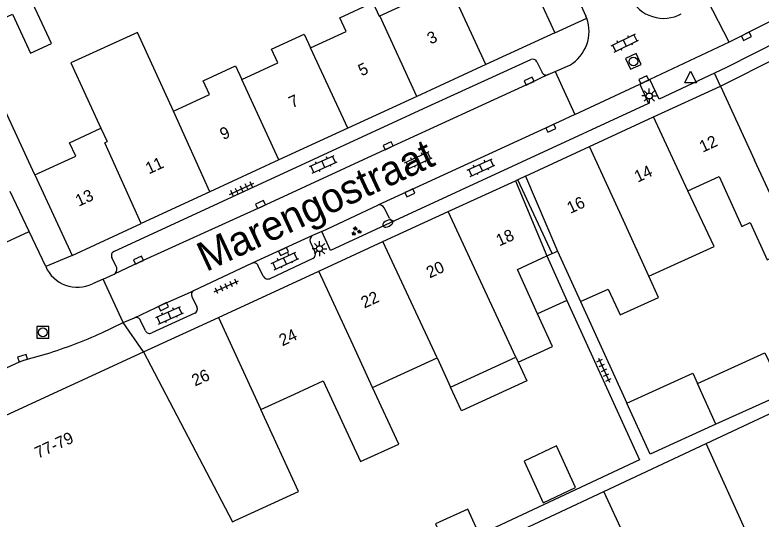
# Model space of a CAD drawing. Extents: x 132998 to 136004, y 396998 to 398512.
# Drawn here: x 133435.1 to 133498.3, y 398328.8 to 398371.5 of the extents above; entities that cross this region are included whole.
import ezdxf

# ---------------------------------------------------------------- set-up
doc = ezdxf.new("R2010")
doc.units = 0
for name, color, linetype in [('gg-afsc-erfafscheiding', 7, 'Continuous'), ('gg-afsc-muur', 7, 'Continuous'), ('gg-anno-huisnummerreeks BGT', 7, 'Continuous'), ('gg-anno-openbare ruimte label', 7, 'Continuous'), ('gg-bbg-gedigitaliseerde bebouwing', 7, 'Continuous'), ('gg-bbg-gedigitaliseerde bebouwing onder overbouw', 7, 'Continuous'), ('gg-bbg-gedigitaliseerde bijgebouw', 7, 'Continuous'), ('gg-bbg-gedigitaliseerde overbouw', 7, 'Continuous'), ('gg-bbg-hoofdgebouw', 7, 'Continuous'), ('gg-bbg-luifel en loopbrug', 7, 'Continuous'), ('gg-bbg-pand overbouw', 7, 'Continuous'), ('gg-bbg-tussenscheiding', 7, 'Continuous'), ('gg-bbg-tussenscheiding niveau 01', 7, 'Continuous'), ('gg-knt-verharding', 7, 'Continuous'), ('gt-grn-weggrens', 7, 'Continuous'), ('gt-symb-brandkraan', 7, 'Continuous'), ('gt-symb-groenvak', 7, 'Continuous'), ('gt-symb-klinker verharding', 7, 'Continuous'), ('gt-symb-kolk', 7, 'Continuous'), ('gt-symb-lichtmast', 7, 'Continuous'), ('gt-symb-rioolschacht', 7, 'Continuous'), ('gt-symb-tegel verharding', 7, 'Continuous'), ('gt-symb-waterafsluiter', 7, 'Continuous')]:
    doc.layers.add(name, color=color, linetype=linetype)

# ---------------------------------------------------------------- blocks, each defined once
blk = doc.blocks.new('gt0-KOLK')
at = {"layer": 'gt-symb-kolk'}
blk.add_lwpolyline([(0, 0), (0.375, 0), (0.375, 0.4), (-0.375, 0.4), (-0.375, 0), (0, 0)], dxfattribs=at)
blk = doc.blocks.new('gt0-KL1')
at = {"layer": 'gt-symb-klinker verharding'}
for p, q in [((-1.15, 0.3), (1.15, 0.3)), ((-1, -0.3), (-1, 0.3)), ((-0.5, 0.3), (-0.5, 0.45)), ((0, -0.3), (0, 0.3)), ((0.5, 0.3), (0.5, 0.45)), ((1, -0.3), (1, 0.3)), ((-1.15, -0.3), (1.15, -0.3)), ((-0.5, -0.45), (-0.5, -0.3)), ((0.5, -0.45), (0.5, -0.3))]:
    blk.add_line(p, q, dxfattribs=at)
blk = doc.blocks.new('gt0-RS')
at = {"layer": 'gt-symb-rioolschacht'}
blk.add_lwpolyline([(-0.5, -0.5), (0.5, -0.5), (0.5, 0.5), (-0.5, 0.5)], close=True, dxfattribs=at)
blk.add_circle((0, 0), 0.375, dxfattribs=at)
blk = doc.blocks.new('gt0-LMAST')
at = {"layer": 'gt-symb-lichtmast'}
for p, q in [((-0.182, 0.173), (-0.447, 0.438)), ((-0.005, 0.246), (-0.005, 0.621)), ((0.172, 0.173), (0.437, 0.438)), ((-0.255, -0.004), (-0.63, -0.004)), ((-0.182, -0.181), (-0.447, -0.446)), ((-0.005, -0.254), (-0.005, -0.629)), ((0.437, -0.446), (0.172, -0.181)), ((0.245, -0.004), (0.62, -0.004))]:
    blk.add_line(p, q, dxfattribs=at)
blk.add_circle((-0.005, -0.004), 0.25, dxfattribs=at)
blk = doc.blocks.new('gt0-WAFSL')
at = {"layer": 'gt-symb-waterafsluiter'}
for p, q in [((-0.5, -0.333), (0, 0.667)), ((0, 0.667), (0.5, -0.333)), ((0.5, -0.333), (-0.5, -0.333))]:
    blk.add_line(p, q, dxfattribs=at)
blk = doc.blocks.new('gt0-TEG1')
at = {"layer": 'gt-symb-tegel verharding'}
for p, q in [((-1.125, 0), (1.125, 0)), ((-0.9, -0.25), (-0.9, 0.25)), ((-0.45, -0.25), (-0.45, 0.25)), ((0, -0.25), (0, 0.25)), ((0.45, -0.25), (0.45, 0.25)), ((0.9, -0.25), (0.9, 0.25))]:
    blk.add_line(p, q, dxfattribs=at)
blk = doc.blocks.new('gt0-GRVAK')
at = {"layer": 'gt-symb-groenvak'}
for p, q in [((-0.11, 0.189), (-0.228, 0.24)), ((-0.182, 0.153), (0.088, 0.153)), ((-0.091, 0.211), (-0.156, 0.322)), ((-0.047, 0.214), (-0.047, 0.393)), ((-0.004, 0.211), (0.061, 0.322)), ((0.015, 0.189), (0.133, 0.24)), ((0.262, -0.052), (0.197, 0.059)), ((0.305, -0.049), (0.305, 0.13)), ((0.349, -0.052), (0.414, 0.059)), ((-0.245, -0.228), (-0.363, -0.177)), ((-0.318, -0.264), (-0.047, -0.264)), ((-0.226, -0.206), (-0.291, -0.095)), ((-0.183, -0.203), (-0.183, -0.024)), ((-0.139, -0.206), (-0.074, -0.095)), ((-0.12, -0.228), (-0.002, -0.177)), ((0.243, -0.074), (0.125, -0.023)), ((0.17, -0.11), (0.441, -0.11)), ((0.368, -0.074), (0.486, -0.023))]:
    blk.add_line(p, q, dxfattribs=at)
blk = doc.blocks.new('gt0-BR')
at = {"layer": 'gt-symb-brandkraan'}
for centre, radius, start, end in [((-0.244, 0), 0.206, 107.56694, 252.43307), ((0.599, -2.664), 3, 106.89205, 107.56694), ((0, -0.691), 0.938, 73.10799, 106.89205), ((-0.599, -2.664), 3, 72.43309, 73.10799), ((0.244, 0), 0.206, 287.56695, 72.43309), ((0.599, 2.664), 3, 252.43307, 253.10797), ((0, 0.691), 0.938, 253.10797, 286.89206), ((-0.599, 2.664), 3, 286.89206, 287.56695)]:
    blk.add_arc(centre, radius, start, end, dxfattribs=at)

msp = doc.modelspace()

# ---------------------------------------------------------------- linework, layer by layer
at = {"layer": 'gg-afsc-erfafscheiding'}
msp.add_line((133483.005, 398347.249), (133486.925, 398338.638), dxfattribs=at)
msp.add_lwpolyline([(133481.86, 398347.351), (133488.012, 398333.836), (133474.461, 398327.481)], dxfattribs=at)
at = {"layer": 'gg-afsc-muur'}
msp.add_line((133436.8, 398357.98), (133431.276, 398369.924), dxfattribs=at)
at = {"layer": 'gg-bbg-gedigitaliseerde bebouwing'}
for p, q in [((133442.395, 398361.953), (133442.924, 398360.806)), ((133492.094, 398356.628), (133494.741, 398357.846)), ((133481.053, 398351.537), (133483.005, 398347.249)), ((133483.005, 398347.249), (133485.355, 398348.318)), ((133465.406, 398339.962), (133470.855, 398342.474)), ((133470.855, 398342.474), (133471.989, 398340.01)), ((133471.989, 398340.01), (133477.528, 398342.532)), ((133477.528, 398342.532), (133477.723, 398342.116)), ((133455.934, 398338.109), (133458.776, 398339.403)), ((133459.13, 398331.165), (133455.934, 398338.109)), ((133453.766, 398328.686), (133459.13, 398331.165))]:
    msp.add_line(p, q, dxfattribs=at)
for points in [[(133466.007, 398371.455), (133468.921, 398372.804), (133468.382, 398373.969), (133471.234, 398375.289), (133471.775, 398374.116), (133471.847, 398374.149)], [(133460.152, 398368.753), (133463.161, 398370.146), (133462.621, 398371.312), (133465.422, 398372.609), (133465.964, 398371.435), (133466.007, 398371.455)], [(133448.53, 398363.391), (133445.498, 398370.051), (133439.844, 398367.484), (133442.395, 398361.953)], [(133454.341, 398366.073), (133457.383, 398367.479), (133456.843, 398368.646), (133459.611, 398369.927), (133460.152, 398368.753)], [(133448.53, 398363.391), (133451.581, 398364.799), (133451.041, 398365.968), (133453.801, 398367.243), (133454.341, 398366.073)], [(133494.741, 398357.846), (133496.663, 398353.621), (133497.384, 398353.949), (133498.824, 398350.785), (133501.159, 398351.848)], [(133488.798, 398349.394), (133494.334, 398351.915), (133492.094, 398356.628)], [(133479.378, 398346.221), (133477.668, 398349.977), (133480.145, 398351.119)], [(133485.355, 398348.318), (133486.357, 398346.117), (133489.61, 398347.598), (133488.798, 398349.394)], [(133477.723, 398342.116), (133480.642, 398343.445), (133479.378, 398346.221)], [(133458.776, 398339.403), (133461.222, 398340.531), (133464.376, 398333.689), (133467.61, 398335.18), (133465.406, 398339.962)]]:
    msp.add_lwpolyline(points, dxfattribs=at)
at = {"layer": 'gg-bbg-gedigitaliseerde bebouwing onder overbouw'}
for p, q in [((133478.344, 398357.869), (133481.053, 398351.537)), ((133477.499, 398357.486), (133480.145, 398351.119))]:
    msp.add_line(p, q, dxfattribs=at)
at = {"layer": 'gg-bbg-gedigitaliseerde bijgebouw'}
for p, q in [((133494.466, 398336.852), (133492.901, 398340.316)), ((133500.244, 398339.482), (133494.466, 398336.852)), ((133493.634, 398335.225), (133499.021, 398337.751)), ((133484.972, 398331.163), (133493.634, 398335.225)), ((133475.8, 398326.862), (133484.972, 398331.163))]:
    msp.add_line(p, q, dxfattribs=at)
for points in [[(133431.276, 398369.924), (133434.902, 398371.597), (133436.42, 398368.308), (133438.197, 398369.127), (133435.622, 398374.71)], [(133492.901, 398340.316), (133498.611, 398342.916), (133500.244, 398339.482)], [(133479.848, 398330.205), (133482.581, 398331.489), (133480.977, 398335.015), (133478.245, 398333.726), (133479.848, 398330.205)], [(133474.461, 398327.481), (133473.457, 398329.661), (133470.732, 398328.405), (133471.737, 398326.226)]]:
    msp.add_lwpolyline(points, dxfattribs=at)
at = {"layer": 'gg-bbg-gedigitaliseerde overbouw'}
for p, q in [((133480.593, 398351.325), (133481.053, 398351.537)), ((133480.145, 398351.119), (133480.593, 398351.325))]:
    msp.add_line(p, q, dxfattribs=at)
at = {"layer": 'gg-bbg-hoofdgebouw'}
for p, q in [((133477.14, 398378.01), (133480.83, 398370.03)), ((133480.83, 398370.03), (133474.99, 398367.336)), ((133494.85, 398365.51), (133500.878, 398368.552)), ((133474.99, 398367.336), (133469.15, 398364.642)), ((133489.199, 398362.905), (133494.85, 398365.51)), ((133469.15, 398364.642), (133463.31, 398361.947)), ((133483.767, 398360.401), (133489.199, 398362.905)), ((133463.31, 398361.947), (133457.47, 398359.253)), ((133478.344, 398357.869), (133483.767, 398360.401)), ((133457.47, 398359.253), (133451.631, 398356.559)), ((133436.8, 398357.98), (133439.95, 398351.17)), ((133471.79, 398354.88), (133477.499, 398357.486)), ((133451.631, 398356.559), (133445.791, 398353.865)), ((133466.279, 398352.339), (133471.79, 398354.88)), ((133439.95, 398351.17), (133445.791, 398353.865)), ((133460.853, 398349.838), (133466.279, 398352.339)), ((133452.341, 398345.914), (133460.853, 398349.838)), ((133445.993, 398342.988), (133452.341, 398345.914)), ((133427.628, 398334.522), (133445.993, 398342.988))]:
    msp.add_line(p, q, dxfattribs=at)
msp.add_lwpolyline([(133436.8, 398357.98), (133440.26, 398359.57), (133439.723, 398360.714), (133442.395, 398361.953)], dxfattribs=at)
at = {"layer": 'gg-bbg-luifel en loopbrug'}
for p, q in [((133480.145, 398351.119), (133481.86, 398347.351)), ((133481.86, 398347.351), (133479.378, 398346.221))]:
    msp.add_line(p, q, dxfattribs=at)
for points in [[(133477.723, 398342.116), (133478.459, 398340.545), (133472.918, 398337.994), (133471.989, 398340.01)], [(133486.925, 398338.638), (133492.51, 398341.18), (133492.901, 398340.316)], [(133494.466, 398336.852), (133488.893, 398334.315), (133486.925, 398338.638)]]:
    msp.add_lwpolyline(points, dxfattribs=at)
at = {"layer": 'gg-bbg-pand overbouw'}
for p, q in [((133478.344, 398357.869), (133477.708, 398357.581)), ((133477.708, 398357.581), (133477.499, 398357.486))]:
    msp.add_line(p, q, dxfattribs=at)
at = {"layer": 'gg-bbg-tussenscheiding'}
for p, q in [((133474.99, 398367.336), (133471.847, 398374.149)), ((133469.15, 398364.642), (133466.007, 398371.455)), ((133463.31, 398361.947), (133460.152, 398368.753)), ((133457.47, 398359.253), (133454.341, 398366.073)), ((133494.85, 398365.51), (133497.744, 398359.233)), ((133451.631, 398356.559), (133448.53, 398363.391)), ((133492.094, 398356.628), (133489.199, 398362.905)), ((133486.661, 398354.123), (133483.767, 398360.401)), ((133501.159, 398351.848), (133497.744, 398359.233)), ((133477.528, 398342.532), (133471.79, 398354.88)), ((133488.798, 398349.394), (133486.661, 398354.123)), ((133470.855, 398342.474), (133466.279, 398352.339)), ((133463.747, 398343.559), (133460.853, 398349.838)), ((133452.341, 398345.914), (133455.934, 398338.109)), ((133465.406, 398339.962), (133463.747, 398343.559)), ((133497.525, 398326.678), (133493.634, 398335.225)), ((133488.158, 398324.322), (133484.972, 398331.163))]:
    msp.add_line(p, q, dxfattribs=at)
for points in [[(133445.791, 398353.865), (133442.719, 398360.711), (133442.924, 398360.806)], [(133445.993, 398342.988), (133453.535, 398328.579), (133453.766, 398328.686)]]:
    msp.add_lwpolyline(points, dxfattribs=at)
at = {"layer": 'gg-bbg-tussenscheiding niveau 01'}
msp.add_line((133480.593, 398351.325), (133477.708, 398357.581), dxfattribs=at)
at = {"layer": 'gg-knt-verharding'}
for p, q in [((133483.032, 398372.37), (133483.466, 398371.434)), ((133495.608, 398369.226), (133493.768, 398372.829)), ((133495.608, 398369.226), (133488.89, 398366.071)), ((133479.313, 398367.584), (133479.723, 398366.723)), ((133480.281, 398366.485), (133480.855, 398366.742)), ((133480.855, 398366.742), (133482.1, 398367.3)), ((133480.855, 398366.742), (133482.53, 398363.105)), ((133488.89, 398366.071), (133488.023, 398365.664)), ((133482.53, 398363.105), (133488.023, 398365.664)), ((133436.314, 398353.189), (133434.712, 398356.568)), ((133461.098, 398353.204), (133465.84, 398355.421)), ((133466.819, 398354.316), (133466.38, 398355.187)), ((133431.707, 398351.069), (133436.314, 398353.189)), ((133437.72, 398350.222), (133436.314, 398353.189)), ((133460.313, 398352.842), (133455.198, 398350.497)), ((133461.098, 398353.204), (133460.313, 398352.842)), ((133460.115, 398352.308), (133460.508, 398351.454)), ((133443.728, 398350.116), (133443.326, 398350.992)), ((133460.351, 398350.904), (133456.698, 398349.194)), ((133455.198, 398350.497), (133450.237, 398348.164)), ((133456.142, 398349.414), (133455.714, 398350.291)), ((133442.594, 398349.153), (133441.688, 398348.745)), ((133442.594, 398349.153), (133443.511, 398349.568)), ((133444.272, 398345.478), (133442.594, 398349.153)), ((133450.106, 398347.68), (133450.521, 398346.797)), ((133444.272, 398345.478), (133445.226, 398345.865)), ((133450.345, 398346.265), (133446.696, 398344.596)), ((133442.476, 398344.611), (133444.272, 398345.478)), ((133446.17, 398344.782), (133445.742, 398345.659))]:
    msp.add_line(p, q, dxfattribs=at)
for points in [[(133511.372, 398377.25), (133508.618, 398375.861), (133495.608, 398369.226)], [(133511.481, 398375.275), (133495.383, 398367.094), (133494.344, 398366.607)], [(133443.485, 398351.497), (133469.704, 398363.611), (133478.793, 398367.766)], [(133480.281, 398366.485), (133478.74, 398365.749), (133466.796, 398360.282), (133455.983, 398355.295), (133445.672, 398350.579), (133443.511, 398349.568)], [(133494.344, 398366.607), (133489.666, 398364.411), (133488.89, 398366.071)], [(133488.023, 398365.664), (133488.755, 398364.049), (133467.247, 398354.109)], [(133482.53, 398363.105), (133480.419, 398362.121), (133465.84, 398355.421)], [(133467.247, 398354.109), (133461.839, 398351.588), (133461.098, 398353.204)], [(133445.226, 398345.865), (133447.618, 398347.004), (133450.237, 398348.164)], [(133427.837, 398338.646), (133435.499, 398342.145), (133435.872, 398342.279), (133437.788, 398342.826)]]:
    msp.add_lwpolyline(points, dxfattribs=at)
for centre, radius, start, end in [((133490.036, 398374.38), 3.125, 206.14984, 298.68949), ((133480.438, 398370.142), 3.292, 300.32095, 20.13235), ((133480.69, 398370.242), 3.021, 19.99275, 23.23681), ((133478.946, 398367.37), 0.425, 30.251, 111.16891), ((133480.111, 398366.86), 0.412, 199.41799, 294.38325), ((133465.973, 398354.989), 0.452, 25.97039, 107.17222), ((133467.139, 398354.431), 0.34, 199.76962, 288.60939), ((133460.525, 398352.459), 0.438, 119.0546, 200.25719), ((133443.655, 398351.166), 0.372, 117.13947, 207.90716), ((133460.14, 398351.262), 0.416, 300.57456, 27.56216), ((133455.354, 398350.139), 0.39, 22.8869, 113.58688), ((133440.424, 398351.418), 2.957, 203.86134, 295.30532), ((133443.293, 398349.971), 0.459, 298.4054, 18.38891), ((133456.53, 398349.582), 0.423, 203.40554, 293.41869), ((133450.419, 398347.855), 0.359, 120.52517, 209.18508), ((133450.164, 398346.62), 0.399, 297.02557, 26.3632), ((133445.384, 398345.511), 0.388, 22.49747, 113.97631), ((133426.043, 398380.72), 39.673, 287.22006, 294.46955), ((133446.514, 398344.917), 0.369, 201.40951, 299.64206)]:
    msp.add_arc(centre, radius, start, end, dxfattribs=at)
at = {"layer": 'gt-grn-weggrens'}
for p, q in [((133480.83, 398370.03), (133483.529, 398371.275)), ((133494.85, 398365.51), (133494.344, 398366.607)), ((133439.95, 398351.17), (133437.72, 398350.222)), ((133445.993, 398342.988), (133444.272, 398345.478))]:
    msp.add_line(p, q, dxfattribs=at)

# ---------------------------------------------------------------- block references
at = {"layer": 'gt-symb-brandkraan', "rotation": -154.40933427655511}
msp.add_blockref('gt0-BR', (133466.69, 398353.872), dxfattribs=at)
at = {"layer": 'gt-symb-groenvak'}
msp.add_blockref('gt0-GRVAK', (133463.994, 398353.209), dxfattribs=at)
at = {"layer": 'gt-symb-klinker verharding'}
for p, rotation in [((133486.762, 398369.162), 26.231939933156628), ((133461.218, 398358.894), 24.591000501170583), ((133469.269, 398359.228), 24.591000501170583), ((133474.592, 398358.606), 24.5910005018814), ((133457.983, 398350.697), 24.591000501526), ((133448.204, 398346.095), 24.591000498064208)]:
    msp.add_blockref('gt0-KL1', p, dxfattribs=dict(at, rotation=rotation))
at = {"layer": 'gt-symb-kolk'}
for p, rotation in [((133496.96, 398369.905), -152.94053417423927), ((133478.74, 398365.749), 24.594221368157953), ((133488.45, 398365.865), 25.085149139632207), ((133480.419, 398362.121), -155.0230828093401), ((133466.796, 398360.282), 24.756539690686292), ((133468.48, 398356.641), -155.3443417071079), ((133455.983, 398355.295), 24.576187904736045), ((133457.769, 398351.676), -155.36971053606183), ((133445.672, 398350.579), 25.0851491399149), ((133447.618, 398347.004), -154.53943072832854), ((133435.823, 398342.264), 17.71024128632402)]:
    msp.add_blockref('gt0-KOLK', p, dxfattribs=dict(at, rotation=rotation))
at = {"layer": 'gt-symb-lichtmast'}
for p in [(133488.836, 398364.679), (133460.914, 398351.74)]:
    msp.add_blockref('gt0-LMAST', p, dxfattribs=at)
at = {"layer": 'gt-symb-rioolschacht', "rotation": -155.13130342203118}
msp.add_blockref('gt0-RS', (133487.49, 398367.6), dxfattribs=at)
at = {"layer": 'gt-symb-rioolschacht'}
msp.add_blockref('gt0-RS', (133437.478, 398344.642), dxfattribs=at)
at = {"layer": 'gt-symb-tegel verharding'}
for p, rotation in [((133454.316, 398356.809), 24.59100050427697), ((133453.021, 398348.54), 24.591000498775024), ((133485.002, 398341.442), -65.53707310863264)]:
    msp.add_blockref('gt0-TEG1', p, dxfattribs=dict(at, rotation=rotation))
at = {"layer": 'gt-symb-waterafsluiter'}
msp.add_blockref('gt0-WAFSL', (133492.333, 398366.111), dxfattribs=at)

# ---------------------------------------------------------------- texts
at = {"layer": 'gg-anno-huisnummerreeks BGT'}
for s, rotation, p in [('3', 24.8, (133470.305, 398369.029)), ('5', 24.8, (133464.464, 398366.334)), ('7', 24.8, (133458.587, 398363.623)), ('9', 24.8, (133452.752, 398360.931)), ('12', 24.8, (133493.356, 398359.865)), ('11', 24.8, (133446.455, 398358.025)), ('14', 24.8, (133487.843, 398357.324)), ('13', 24.8, (133440.518, 398355.286)), ('16', 25, (133482.143, 398354.677)), ('18', 24.5, (133476.133, 398351.917)), ('20', 24.8, (133470.229, 398349.204)), ('22', 24.8, (133464.698, 398346.655)), ('24', 24.8, (133457.759, 398343.456)), ('26', 24.8, (133450.361, 398340.046)), ('77-79', 24.7, (133437.071, 398333.921))]:
    msp.add_text(s, height=1, rotation=rotation, dxfattribs=at).set_placement(p)
at = {"layer": 'gg-anno-openbare ruimte label'}
msp.add_text('Marengostraat', height=2.5, rotation=25, dxfattribs=at).set_placement((133451.302, 398349.747))

doc.saveas('drawing.dxf')
